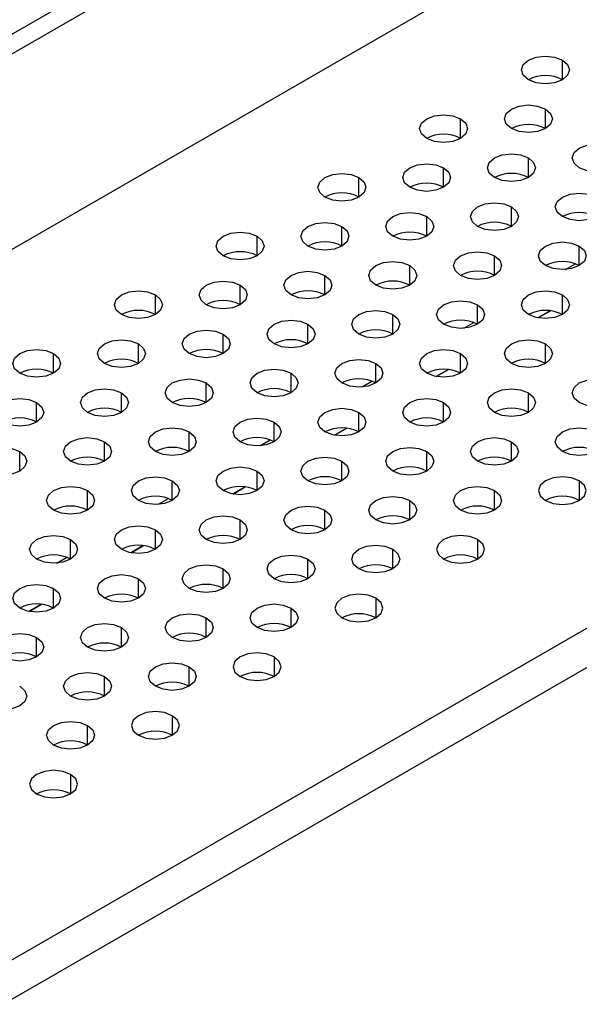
# Model space of a CAD drawing. Header units: millimetres. Extents: x 0 to 1118, y 0 to 864.
# Tile 257 of 304: x 977.4 to 981.29, y 690.26 to 697.1. Entities that reach past the tile are written whole.
import ezdxf

# ---------------------------------------------------------------- set-up
doc = ezdxf.new("R2010")
doc.units = ezdxf.units.MM

msp = doc.modelspace()

# ---------------------------------------------------------------- linework, layer by layer
at = {"color": 7, "linetype": 'Continuous', "lineweight": 25}
for p, q in [((922.087, 665.1001), (995.1075, 707.2539)), ((922.2048, 665.032), (995.2254, 707.1859)), ((995.5789, 706.0291), (921.8513, 663.467)), ((926.1057, 660.9838), (999.8805, 703.5731)), ((926.2471, 660.7933), (999.9748, 703.3554)), ((981.088, 695.0779), (981.0022, 695.0284)), ((980.3809, 694.6697), (980.2951, 694.6202)), ((979.6738, 694.2615), (979.588, 694.212)), ((978.9667, 693.8533), (978.8809, 693.8038)), ((978.2596, 693.4451), (978.1738, 693.3956)), ((977.5525, 693.0369), (977.4666, 692.9873))]:
    msp.add_line(p, q, dxfattribs=at)
at = {"color": 8, "linetype": 'Continuous', "lineweight": 25}
for p, q in [((981.1716, 696.6846), (981.1716, 696.8207)), ((981.0538, 696.3445), (981.0538, 696.4805)), ((980.4645, 696.2764), (980.4645, 696.4125)), ((980.9359, 696.0043), (980.9359, 696.1404)), ((980.3467, 695.9363), (980.3467, 696.0723)), ((979.7574, 695.8682), (979.7574, 696.0043)), ((980.8181, 695.6641), (980.8181, 695.8002)), ((980.2288, 695.5961), (980.2288, 695.7322)), ((979.6396, 695.5281), (979.6396, 695.6641)), ((979.0503, 695.46), (979.0503, 695.5961)), ((981.2895, 695.392), (981.2895, 695.5281)), ((980.7002, 695.324), (980.7002, 695.46)), ((980.111, 695.2559), (980.111, 695.392)), ((981.1941, 695.3647), (981.263, 695.4044)), ((979.5217, 695.1879), (979.5217, 695.324)), ((978.9325, 695.1199), (978.9325, 695.2559)), ((978.3432, 695.0518), (978.3432, 695.1879)), ((981.1716, 695.0518), (981.1716, 695.1879)), ((980.5824, 694.9838), (980.5824, 695.1199)), ((979.9931, 694.9158), (979.9931, 695.0518)), ((981.0024, 695.0283), (981.0882, 695.0779)), ((979.4039, 694.8477), (979.4039, 694.9838)), ((980.487, 694.9565), (980.5559, 694.9962)), ((978.8146, 694.7797), (978.8146, 694.9158)), ((978.2254, 694.7117), (978.2254, 694.8477)), ((981.0538, 694.7117), (981.0538, 694.8477)), ((977.6361, 694.6436), (977.6361, 694.7797)), ((980.4645, 694.6436), (980.4645, 694.7797)), ((979.8753, 694.5756), (979.8753, 694.7117)), ((979.286, 694.5076), (979.286, 694.6436)), ((980.2952, 694.6201), (980.3811, 694.6697)), ((978.6968, 694.4395), (978.6968, 694.5756)), ((979.7799, 694.5483), (979.8487, 694.588)), ((978.1075, 694.3715), (978.1075, 694.5076)), ((980.9359, 694.3715), (980.9359, 694.5076)), ((977.5182, 694.3034), (977.5182, 694.4395)), ((980.3467, 694.3034), (980.3467, 694.4395)), ((979.7574, 694.2354), (979.7574, 694.3715)), ((979.1682, 694.1674), (979.1682, 694.3034)), ((978.5789, 694.0993), (978.5789, 694.2354)), ((979.5881, 694.2119), (979.674, 694.2615)), ((977.9897, 694.0313), (977.9897, 694.1674)), ((979.0728, 694.1401), (979.1416, 694.1798)), ((980.8181, 694.0313), (980.8181, 694.1674)), ((977.4004, 693.9633), (977.4004, 694.0993)), ((980.2288, 693.9633), (980.2288, 694.0993)), ((979.6396, 693.8952), (979.6396, 694.0313)), ((979.0503, 693.8272), (979.0503, 693.9633)), ((978.4611, 693.7592), (978.4611, 693.8952)), ((981.2895, 693.8952), (981.2895, 693.7592)), ((977.8718, 693.6911), (977.8718, 693.8272)), ((978.881, 693.8037), (978.9669, 693.8533)), ((980.7002, 693.6911), (980.7002, 693.8272)), ((978.3657, 693.7319), (978.4345, 693.7716)), ((980.111, 693.6231), (980.111, 693.7592)), ((979.5217, 693.5551), (979.5217, 693.6911)), ((978.9325, 693.487), (978.9325, 693.6231)), ((978.3432, 693.419), (978.3432, 693.5551)), ((977.7539, 693.351), (977.7539, 693.487)), ((980.5824, 693.487), (980.5824, 693.351)), ((978.1739, 693.3955), (978.2598, 693.4451)), ((979.9931, 693.2829), (979.9931, 693.419)), ((977.6586, 693.3237), (977.7274, 693.3634)), ((979.4039, 693.2149), (979.4039, 693.351)), ((978.8146, 693.1469), (978.8146, 693.2829)), ((978.2254, 693.0788), (978.2254, 693.2149)), ((977.6361, 693.0108), (977.6361, 693.1469)), ((979.8753, 693.0788), (979.8753, 692.9428)), ((977.4668, 692.9873), (977.5527, 693.0369)), ((979.286, 692.8747), (979.286, 693.0108)), ((978.6968, 692.8067), (978.6968, 692.9428)), ((978.1075, 692.7387), (978.1075, 692.8747)), ((977.5182, 692.6706), (977.5182, 692.8067)), ((979.1682, 692.6706), (979.1682, 692.5346)), ((978.5789, 692.4665), (978.5789, 692.6026)), ((977.9897, 692.3985), (977.9897, 692.5346)), ((978.4611, 692.2624), (978.4611, 692.1264)), ((977.8718, 692.0583), (977.8718, 692.1944)), ((977.7539, 691.8542), (977.7539, 691.7182))]:
    msp.add_line(p, q, dxfattribs=at)
at = {"color": 7, "linetype": 'Continuous', "lineweight": 25, "flags": 128}
for points in [[(980.9359, 696.6846), (980.8998, 696.7159), (980.8871, 696.7527), (980.8998, 696.7895), (980.9359, 696.8207), (980.99, 696.8416), (981.0538, 696.8489), (981.1176, 696.8416), (981.1716, 696.8207)], [(981.1716, 696.8207), (981.2078, 696.7895), (981.2204, 696.7527), (981.2078, 696.7159), (981.1716, 696.6846), (981.1176, 696.6638), (981.0538, 696.6565), (980.99, 696.6638), (980.9359, 696.6846)], [(980.8181, 696.3445), (980.782, 696.3757), (980.7693, 696.4125), (980.782, 696.4493), (980.8181, 696.4805), (980.8721, 696.5014), (980.9359, 696.5087), (980.9997, 696.5014), (981.0538, 696.4805)], [(981.0538, 696.4805), (981.0899, 696.4493), (981.1026, 696.4125), (981.0899, 696.3757), (981.0538, 696.3445), (980.9997, 696.3236), (980.9359, 696.3163), (980.8721, 696.3236), (980.8181, 696.3445)], [(980.2288, 696.2764), (980.1927, 696.3076), (980.18, 696.3445), (980.1927, 696.3813), (980.2288, 696.4125), (980.2829, 696.4334), (980.3467, 696.4407), (980.4105, 696.4334), (980.4645, 696.4125)], [(980.4645, 696.4125), (980.5007, 696.3813), (980.5133, 696.3445), (980.5007, 696.3076), (980.4645, 696.2764), (980.4105, 696.2556), (980.3467, 696.2483), (980.2829, 696.2556), (980.2288, 696.2764)], [(981.2895, 696.0723), (981.2534, 696.1035), (981.2407, 696.1404), (981.2534, 696.1772), (981.2895, 696.2084), (981.3436, 696.2293), (981.4073, 696.2366), (981.4711, 696.2293), (981.5252, 696.2084)], [(981.5252, 696.2084), (981.5613, 696.1772), (981.574, 696.1404), (981.5613, 696.1035), (981.5252, 696.0723), (981.4711, 696.0515), (981.4073, 696.0442), (981.3436, 696.0515), (981.2895, 696.0723)], [(980.7002, 696.0043), (980.6641, 696.0355), (980.6514, 696.0723), (980.6641, 696.1092), (980.7002, 696.1404), (980.7543, 696.1612), (980.8181, 696.1685), (980.8819, 696.1612), (980.9359, 696.1404)], [(980.9359, 696.1404), (980.9721, 696.1092), (980.9847, 696.0723), (980.9721, 696.0355), (980.9359, 696.0043), (980.8819, 695.9834), (980.8181, 695.9761), (980.7543, 695.9834), (980.7002, 696.0043)], [(980.111, 695.9363), (980.0748, 695.9675), (980.0622, 696.0043), (980.0748, 696.0411), (980.111, 696.0723), (980.165, 696.0932), (980.2288, 696.1005), (980.2926, 696.0932), (980.3467, 696.0723)], [(980.3467, 696.0723), (980.3828, 696.0411), (980.3955, 696.0043), (980.3828, 695.9675), (980.3467, 695.9363), (980.2926, 695.9154), (980.2288, 695.9081), (980.165, 695.9154), (980.111, 695.9363)], [(979.5217, 695.8682), (979.4856, 695.8994), (979.4729, 695.9363), (979.4856, 695.9731), (979.5217, 696.0043), (979.5758, 696.0252), (979.6396, 696.0325), (979.7033, 696.0252), (979.7574, 696.0043)], [(979.7574, 696.0043), (979.7935, 695.9731), (979.8062, 695.9363), (979.7935, 695.8994), (979.7574, 695.8682), (979.7033, 695.8474), (979.6396, 695.8401), (979.5758, 695.8474), (979.5217, 695.8682)], [(981.1716, 695.7322), (981.1355, 695.7634), (981.1228, 695.8002), (981.1355, 695.837), (981.1716, 695.8682), (981.2257, 695.8891), (981.2895, 695.8964), (981.3533, 695.8891), (981.4073, 695.8682)], [(981.4073, 695.8682), (981.4435, 695.837), (981.4562, 695.8002), (981.4435, 695.7634), (981.4073, 695.7322), (981.3533, 695.7113), (981.2895, 695.704), (981.2257, 695.7113), (981.1716, 695.7322)], [(980.5824, 695.6641), (980.5462, 695.6953), (980.5336, 695.7322), (980.5462, 695.769), (980.5824, 695.8002), (980.6364, 695.8211), (980.7002, 695.8284), (980.764, 695.8211), (980.8181, 695.8002)], [(980.8181, 695.8002), (980.8542, 695.769), (980.8669, 695.7322), (980.8542, 695.6953), (980.8181, 695.6641), (980.764, 695.6433), (980.7002, 695.6359), (980.6364, 695.6433), (980.5824, 695.6641)], [(979.9931, 695.5961), (979.957, 695.6273), (979.9443, 695.6641), (979.957, 695.7009), (979.9931, 695.7322), (980.0472, 695.753), (980.111, 695.7603), (980.1748, 695.753), (980.2288, 695.7322)], [(980.2288, 695.7322), (980.265, 695.7009), (980.2776, 695.6641), (980.265, 695.6273), (980.2288, 695.5961), (980.1748, 695.5752), (980.111, 695.5679), (980.0472, 695.5752), (979.9931, 695.5961)], [(979.4039, 695.5281), (979.3677, 695.5593), (979.3551, 695.5961), (979.3677, 695.6329), (979.4039, 695.6641), (979.4579, 695.685), (979.5217, 695.6923), (979.5855, 695.685), (979.6396, 695.6641)], [(979.6396, 695.6641), (979.6757, 695.6329), (979.6884, 695.5961), (979.6757, 695.5593), (979.6396, 695.5281), (979.5855, 695.5072), (979.5217, 695.4999), (979.4579, 695.5072), (979.4039, 695.5281)], [(978.8146, 695.46), (978.7785, 695.4912), (978.7658, 695.5281), (978.7785, 695.5649), (978.8146, 695.5961), (978.8687, 695.617), (978.9325, 695.6243), (978.9962, 695.617), (979.0503, 695.5961)], [(979.0503, 695.5961), (979.0864, 695.5649), (979.0991, 695.5281), (979.0864, 695.4912), (979.0503, 695.46), (978.9962, 695.4392), (978.9325, 695.4318), (978.8687, 695.4392), (978.8146, 695.46)], [(981.0538, 695.392), (981.0177, 695.4232), (981.005, 695.46), (981.0177, 695.4968), (981.0538, 695.5281), (981.1079, 695.5489), (981.1716, 695.5562), (981.2354, 695.5489), (981.2895, 695.5281)], [(981.2895, 695.5281), (981.3256, 695.4968), (981.3383, 695.46), (981.3256, 695.4232), (981.2895, 695.392), (981.2354, 695.3711), (981.1716, 695.3638), (981.1079, 695.3711), (981.0538, 695.392)], [(980.4645, 695.324), (980.4284, 695.3552), (980.4157, 695.392), (980.4284, 695.4288), (980.4645, 695.46), (980.5186, 695.4809), (980.5824, 695.4882), (980.6462, 695.4809), (980.7002, 695.46)], [(980.7002, 695.46), (980.7364, 695.4288), (980.749, 695.392), (980.7364, 695.3552), (980.7002, 695.324), (980.6462, 695.3031), (980.5824, 695.2958), (980.5186, 695.3031), (980.4645, 695.324)], [(979.8753, 695.2559), (979.8391, 695.2871), (979.8265, 695.324), (979.8391, 695.3608), (979.8753, 695.392), (979.9293, 695.4128), (979.9931, 695.4202), (980.0569, 695.4128), (980.111, 695.392)], [(980.111, 695.392), (980.1471, 695.3608), (980.1598, 695.324), (980.1471, 695.2871), (980.111, 695.2559), (980.0569, 695.2351), (979.9931, 695.2277), (979.9293, 695.2351), (979.8753, 695.2559)], [(979.286, 695.1879), (979.2499, 695.2191), (979.2372, 695.2559), (979.2499, 695.2927), (979.286, 695.324), (979.3401, 695.3448), (979.4039, 695.3521), (979.4676, 695.3448), (979.5217, 695.324)], [(979.5217, 695.324), (979.5578, 695.2927), (979.5705, 695.2559), (979.5578, 695.2191), (979.5217, 695.1879), (979.4676, 695.167), (979.4039, 695.1597), (979.3401, 695.167), (979.286, 695.1879)], [(978.6968, 695.1199), (978.6606, 695.1511), (978.6479, 695.1879), (978.6606, 695.2247), (978.6968, 695.2559), (978.7508, 695.2768), (978.8146, 695.2841), (978.8784, 695.2768), (978.9325, 695.2559)], [(978.9325, 695.2559), (978.9686, 695.2247), (978.9813, 695.1879), (978.9686, 695.1511), (978.9325, 695.1199), (978.8784, 695.099), (978.8146, 695.0917), (978.7508, 695.099), (978.6968, 695.1199)], [(978.1075, 695.0518), (978.0714, 695.083), (978.0587, 695.1199), (978.0714, 695.1567), (978.1075, 695.1879), (978.1616, 695.2087), (978.2254, 695.2161), (978.2891, 695.2087), (978.3432, 695.1879)], [(978.3432, 695.1879), (978.3793, 695.1567), (978.392, 695.1199), (978.3793, 695.083), (978.3432, 695.0518), (978.2891, 695.031), (978.2254, 695.0236), (978.1616, 695.031), (978.1075, 695.0518)], [(980.9359, 695.0518), (980.8998, 695.083), (980.8871, 695.1199), (980.8998, 695.1567), (980.9359, 695.1879), (980.99, 695.2087), (981.0538, 695.2161), (981.1176, 695.2087), (981.1716, 695.1879)], [(981.1716, 695.1879), (981.2078, 695.1567), (981.2204, 695.1199), (981.2078, 695.083), (981.1716, 695.0518), (981.1176, 695.031), (981.0538, 695.0236), (980.99, 695.031), (980.9359, 695.0518)], [(980.3467, 694.9838), (980.3105, 695.015), (980.2979, 695.0518), (980.3105, 695.0886), (980.3467, 695.1199), (980.4007, 695.1407), (980.4645, 695.148), (980.5283, 695.1407), (980.5824, 695.1199)], [(980.5824, 695.1199), (980.6185, 695.0886), (980.6312, 695.0518), (980.6185, 695.015), (980.5824, 694.9838), (980.5283, 694.9629), (980.4645, 694.9556), (980.4007, 694.9629), (980.3467, 694.9838)], [(979.7574, 694.9158), (979.7213, 694.947), (979.7086, 694.9838), (979.7213, 695.0206), (979.7574, 695.0518), (979.8115, 695.0727), (979.8753, 695.08), (979.9391, 695.0727), (979.9931, 695.0518)], [(979.9931, 695.0518), (980.0293, 695.0206), (980.0419, 694.9838), (980.0293, 694.947), (979.9931, 694.9158), (979.9391, 694.8949), (979.8753, 694.8876), (979.8115, 694.8949), (979.7574, 694.9158)], [(979.1682, 694.8477), (979.132, 694.8789), (979.1193, 694.9158), (979.132, 694.9526), (979.1682, 694.9838), (979.2222, 695.0046), (979.286, 695.012), (979.3498, 695.0046), (979.4039, 694.9838)], [(979.4039, 694.9838), (979.44, 694.9526), (979.4527, 694.9158), (979.44, 694.8789), (979.4039, 694.8477), (979.3498, 694.8269), (979.286, 694.8195), (979.2222, 694.8269), (979.1682, 694.8477)], [(978.5789, 694.7797), (978.5428, 694.8109), (978.5301, 694.8477), (978.5428, 694.8845), (978.5789, 694.9158), (978.633, 694.9366), (978.6968, 694.9439), (978.7605, 694.9366), (978.8146, 694.9158)], [(978.8146, 694.9158), (978.8507, 694.8845), (978.8634, 694.8477), (978.8507, 694.8109), (978.8146, 694.7797), (978.7605, 694.7588), (978.6968, 694.7515), (978.633, 694.7588), (978.5789, 694.7797)], [(977.9897, 694.7117), (977.9535, 694.7429), (977.9408, 694.7797), (977.9535, 694.8165), (977.9897, 694.8477), (978.0437, 694.8686), (978.1075, 694.8759), (978.1713, 694.8686), (978.2254, 694.8477)], [(978.2254, 694.8477), (978.2615, 694.8165), (978.2742, 694.7797), (978.2615, 694.7429), (978.2254, 694.7117), (978.1713, 694.6908), (978.1075, 694.6835), (978.0437, 694.6908), (977.9897, 694.7117)], [(980.8181, 694.7117), (980.782, 694.7429), (980.7693, 694.7797), (980.782, 694.8165), (980.8181, 694.8477), (980.8721, 694.8686), (980.9359, 694.8759), (980.9997, 694.8686), (981.0538, 694.8477)], [(981.0538, 694.8477), (981.0899, 694.8165), (981.1026, 694.7797), (981.0899, 694.7429), (981.0538, 694.7117), (980.9997, 694.6908), (980.9359, 694.6835), (980.8721, 694.6908), (980.8181, 694.7117)], [(977.4004, 694.6436), (977.3643, 694.6748), (977.3516, 694.7117), (977.3643, 694.7485), (977.4004, 694.7797), (977.4545, 694.8005), (977.5182, 694.8079), (977.582, 694.8005), (977.6361, 694.7797)], [(977.6361, 694.7797), (977.6722, 694.7485), (977.6849, 694.7117), (977.6722, 694.6748), (977.6361, 694.6436), (977.582, 694.6228), (977.5182, 694.6154), (977.4545, 694.6228), (977.4004, 694.6436)], [(980.2288, 694.6436), (980.1927, 694.6748), (980.18, 694.7117), (980.1927, 694.7485), (980.2288, 694.7797), (980.2829, 694.8005), (980.3467, 694.8079), (980.4105, 694.8005), (980.4645, 694.7797)], [(980.4645, 694.7797), (980.5007, 694.7485), (980.5133, 694.7117), (980.5007, 694.6748), (980.4645, 694.6436), (980.4105, 694.6228), (980.3467, 694.6154), (980.2829, 694.6228), (980.2288, 694.6436)], [(979.6396, 694.5756), (979.6034, 694.6068), (979.5908, 694.6436), (979.6034, 694.6804), (979.6396, 694.7117), (979.6936, 694.7325), (979.7574, 694.7398), (979.8212, 694.7325), (979.8753, 694.7117)], [(979.8753, 694.7117), (979.9114, 694.6804), (979.9241, 694.6436), (979.9114, 694.6068), (979.8753, 694.5756), (979.8212, 694.5547), (979.7574, 694.5474), (979.6936, 694.5547), (979.6396, 694.5756)], [(979.0503, 694.5076), (979.0142, 694.5388), (979.0015, 694.5756), (979.0142, 694.6124), (979.0503, 694.6436), (979.1044, 694.6645), (979.1682, 694.6718), (979.2319, 694.6645), (979.286, 694.6436)], [(979.286, 694.6436), (979.3221, 694.6124), (979.3348, 694.5756), (979.3221, 694.5388), (979.286, 694.5076), (979.2319, 694.4867), (979.1682, 694.4794), (979.1044, 694.4867), (979.0503, 694.5076)], [(978.4611, 694.4395), (978.4249, 694.4707), (978.4122, 694.5076), (978.4249, 694.5444), (978.4611, 694.5756), (978.5151, 694.5964), (978.5789, 694.6038), (978.6427, 694.5964), (978.6968, 694.5756)], [(978.6968, 694.5756), (978.7329, 694.5444), (978.7456, 694.5076), (978.7329, 694.4707), (978.6968, 694.4395), (978.6427, 694.4187), (978.5789, 694.4113), (978.5151, 694.4187), (978.4611, 694.4395)], [(981.2895, 694.4395), (981.2534, 694.4707), (981.2407, 694.5076), (981.2534, 694.5444), (981.2895, 694.5756), (981.3436, 694.5964), (981.4073, 694.6038), (981.4711, 694.5964), (981.5252, 694.5756)], [(981.5252, 694.5756), (981.5613, 694.5444), (981.574, 694.5076), (981.5613, 694.4707), (981.5252, 694.4395), (981.4711, 694.4187), (981.4073, 694.4113), (981.3436, 694.4187), (981.2895, 694.4395)], [(977.8718, 694.3715), (977.8357, 694.4027), (977.823, 694.4395), (977.8357, 694.4763), (977.8718, 694.5076), (977.9259, 694.5284), (977.9897, 694.5357), (978.0534, 694.5284), (978.1075, 694.5076)], [(978.1075, 694.5076), (978.1436, 694.4763), (978.1563, 694.4395), (978.1436, 694.4027), (978.1075, 694.3715), (978.0534, 694.3506), (977.9897, 694.3433), (977.9259, 694.3506), (977.8718, 694.3715)], [(980.7002, 694.3715), (980.6641, 694.4027), (980.6514, 694.4395), (980.6641, 694.4763), (980.7002, 694.5076), (980.7543, 694.5284), (980.8181, 694.5357), (980.8819, 694.5284), (980.9359, 694.5076)], [(980.9359, 694.5076), (980.9721, 694.4763), (980.9847, 694.4395), (980.9721, 694.4027), (980.9359, 694.3715), (980.8819, 694.3506), (980.8181, 694.3433), (980.7543, 694.3506), (980.7002, 694.3715)], [(977.2825, 694.3034), (977.2464, 694.3347), (977.2337, 694.3715), (977.2464, 694.4083), (977.2825, 694.4395), (977.3366, 694.4604), (977.4004, 694.4677), (977.4642, 694.4604), (977.5182, 694.4395)], [(977.5182, 694.4395), (977.5544, 694.4083), (977.5671, 694.3715), (977.5544, 694.3347), (977.5182, 694.3034), (977.4642, 694.2826), (977.4004, 694.2753), (977.3366, 694.2826), (977.2825, 694.3034)], [(980.111, 694.3034), (980.0748, 694.3347), (980.0622, 694.3715), (980.0748, 694.4083), (980.111, 694.4395), (980.165, 694.4604), (980.2288, 694.4677), (980.2926, 694.4604), (980.3467, 694.4395)], [(980.3467, 694.4395), (980.3828, 694.4083), (980.3955, 694.3715), (980.3828, 694.3347), (980.3467, 694.3034), (980.2926, 694.2826), (980.2288, 694.2753), (980.165, 694.2826), (980.111, 694.3034)], [(979.5217, 694.2354), (979.4856, 694.2666), (979.4729, 694.3034), (979.4856, 694.3403), (979.5217, 694.3715), (979.5758, 694.3923), (979.6396, 694.3997), (979.7033, 694.3923), (979.7574, 694.3715)], [(979.7574, 694.3715), (979.7935, 694.3403), (979.8062, 694.3034), (979.7935, 694.2666), (979.7574, 694.2354), (979.7033, 694.2146), (979.6396, 694.2072), (979.5758, 694.2146), (979.5217, 694.2354)], [(978.9325, 694.1674), (978.8963, 694.1986), (978.8836, 694.2354), (978.8963, 694.2722), (978.9325, 694.3034), (978.9865, 694.3243), (979.0503, 694.3316), (979.1141, 694.3243), (979.1682, 694.3034)], [(979.1682, 694.3034), (979.2043, 694.2722), (979.217, 694.2354), (979.2043, 694.1986), (979.1682, 694.1674), (979.1141, 694.1465), (979.0503, 694.1392), (978.9865, 694.1465), (978.9325, 694.1674)], [(978.3432, 694.0993), (978.3071, 694.1306), (978.2944, 694.1674), (978.3071, 694.2042), (978.3432, 694.2354), (978.3973, 694.2563), (978.4611, 694.2636), (978.5248, 694.2563), (978.5789, 694.2354)], [(978.5789, 694.2354), (978.615, 694.2042), (978.6277, 694.1674), (978.615, 694.1306), (978.5789, 694.0993), (978.5248, 694.0785), (978.4611, 694.0712), (978.3973, 694.0785), (978.3432, 694.0993)], [(981.1716, 694.0993), (981.1355, 694.1306), (981.1228, 694.1674), (981.1355, 694.2042), (981.1716, 694.2354), (981.2257, 694.2563), (981.2895, 694.2636), (981.3533, 694.2563), (981.4073, 694.2354)], [(981.4073, 694.2354), (981.4435, 694.2042), (981.4562, 694.1674), (981.4435, 694.1306), (981.4073, 694.0993), (981.3533, 694.0785), (981.2895, 694.0712), (981.2257, 694.0785), (981.1716, 694.0993)], [(977.7539, 694.0313), (977.7178, 694.0625), (977.7051, 694.0993), (977.7178, 694.1362), (977.7539, 694.1674), (977.808, 694.1882), (977.8718, 694.1956), (977.9356, 694.1882), (977.9897, 694.1674)], [(977.9897, 694.1674), (978.0258, 694.1362), (978.0385, 694.0993), (978.0258, 694.0625), (977.9897, 694.0313), (977.9356, 694.0105), (977.8718, 694.0031), (977.808, 694.0105), (977.7539, 694.0313)], [(980.5824, 694.0313), (980.5462, 694.0625), (980.5336, 694.0993), (980.5462, 694.1362), (980.5824, 694.1674), (980.6364, 694.1882), (980.7002, 694.1956), (980.764, 694.1882), (980.8181, 694.1674)], [(980.8181, 694.1674), (980.8542, 694.1362), (980.8669, 694.0993), (980.8542, 694.0625), (980.8181, 694.0313), (980.764, 694.0105), (980.7002, 694.0031), (980.6364, 694.0105), (980.5824, 694.0313)], [(977.1647, 693.9633), (977.1286, 693.9945), (977.1159, 694.0313), (977.1286, 694.0681), (977.1647, 694.0993), (977.2188, 694.1202), (977.2825, 694.1275), (977.3463, 694.1202), (977.4004, 694.0993)], [(977.4004, 694.0993), (977.4365, 694.0681), (977.4492, 694.0313), (977.4365, 693.9945), (977.4004, 693.9633), (977.3463, 693.9424), (977.2825, 693.9351), (977.2188, 693.9424), (977.1647, 693.9633)], [(979.9931, 693.9633), (979.957, 693.9945), (979.9443, 694.0313), (979.957, 694.0681), (979.9931, 694.0993), (980.0472, 694.1202), (980.111, 694.1275), (980.1748, 694.1202), (980.2288, 694.0993)], [(980.2288, 694.0993), (980.265, 694.0681), (980.2776, 694.0313), (980.265, 693.9945), (980.2288, 693.9633), (980.1748, 693.9424), (980.111, 693.9351), (980.0472, 693.9424), (979.9931, 693.9633)], [(979.4039, 693.8952), (979.3677, 693.9265), (979.3551, 693.9633), (979.3677, 694.0001), (979.4039, 694.0313), (979.4579, 694.0522), (979.5217, 694.0595), (979.5855, 694.0522), (979.6396, 694.0313)], [(979.6396, 694.0313), (979.6757, 694.0001), (979.6884, 693.9633), (979.6757, 693.9265), (979.6396, 693.8952), (979.5855, 693.8744), (979.5217, 693.8671), (979.4579, 693.8744), (979.4039, 693.8952)], [(978.8146, 693.8272), (978.7785, 693.8584), (978.7658, 693.8952), (978.7785, 693.9321), (978.8146, 693.9633), (978.8687, 693.9841), (978.9325, 693.9915), (978.9962, 693.9841), (979.0503, 693.9633)], [(979.0503, 693.9633), (979.0864, 693.9321), (979.0991, 693.8952), (979.0864, 693.8584), (979.0503, 693.8272), (978.9962, 693.8064), (978.9325, 693.799), (978.8687, 693.8064), (978.8146, 693.8272)], [(978.2254, 693.7592), (978.1892, 693.7904), (978.1765, 693.8272), (978.1892, 693.864), (978.2254, 693.8952), (978.2794, 693.9161), (978.3432, 693.9234), (978.407, 693.9161), (978.4611, 693.8952)], [(978.4611, 693.8952), (978.4972, 693.864), (978.5099, 693.8272), (978.4972, 693.7904), (978.4611, 693.7592), (978.407, 693.7383), (978.3432, 693.731), (978.2794, 693.7383), (978.2254, 693.7592)], [(981.2895, 693.8952), (981.2354, 693.9161), (981.1716, 693.9234), (981.1079, 693.9161), (981.0538, 693.8952), (981.0177, 693.864), (981.005, 693.8272), (981.0177, 693.7904), (981.0538, 693.7592)], [(981.0538, 693.7592), (981.1079, 693.7383), (981.1716, 693.731), (981.2354, 693.7383), (981.2895, 693.7592), (981.3256, 693.7904), (981.3383, 693.8272), (981.3256, 693.864), (981.2895, 693.8952)], [(977.6361, 693.6911), (977.6, 693.7224), (977.5873, 693.7592), (977.6, 693.796), (977.6361, 693.8272), (977.6902, 693.8481), (977.7539, 693.8554), (977.8177, 693.8481), (977.8718, 693.8272)], [(977.8718, 693.8272), (977.9079, 693.796), (977.9206, 693.7592), (977.9079, 693.7224), (977.8718, 693.6911), (977.8177, 693.6703), (977.7539, 693.663), (977.6902, 693.6703), (977.6361, 693.6911)], [(980.4645, 693.6911), (980.4284, 693.7224), (980.4157, 693.7592), (980.4284, 693.796), (980.4645, 693.8272), (980.5186, 693.8481), (980.5824, 693.8554), (980.6462, 693.8481), (980.7002, 693.8272)], [(980.7002, 693.8272), (980.7364, 693.796), (980.749, 693.7592), (980.7364, 693.7224), (980.7002, 693.6911), (980.6462, 693.6703), (980.5824, 693.663), (980.5186, 693.6703), (980.4645, 693.6911)], [(979.8753, 693.6231), (979.8391, 693.6543), (979.8265, 693.6911), (979.8391, 693.728), (979.8753, 693.7592), (979.9293, 693.78), (979.9931, 693.7874), (980.0569, 693.78), (980.111, 693.7592)], [(980.111, 693.7592), (980.1471, 693.728), (980.1598, 693.6911), (980.1471, 693.6543), (980.111, 693.6231), (980.0569, 693.6023), (979.9931, 693.5949), (979.9293, 693.6023), (979.8753, 693.6231)], [(979.286, 693.5551), (979.2499, 693.5863), (979.2372, 693.6231), (979.2499, 693.6599), (979.286, 693.6911), (979.3401, 693.712), (979.4039, 693.7193), (979.4676, 693.712), (979.5217, 693.6911)], [(979.5217, 693.6911), (979.5578, 693.6599), (979.5705, 693.6231), (979.5578, 693.5863), (979.5217, 693.5551), (979.4676, 693.5342), (979.4039, 693.5269), (979.3401, 693.5342), (979.286, 693.5551)], [(978.6968, 693.487), (978.6606, 693.5183), (978.6479, 693.5551), (978.6606, 693.5919), (978.6968, 693.6231), (978.7508, 693.644), (978.8146, 693.6513), (978.8784, 693.644), (978.9325, 693.6231)], [(978.9325, 693.6231), (978.9686, 693.5919), (978.9813, 693.5551), (978.9686, 693.5183), (978.9325, 693.487), (978.8784, 693.4662), (978.8146, 693.4589), (978.7508, 693.4662), (978.6968, 693.487)], [(978.1075, 693.419), (978.0714, 693.4502), (978.0587, 693.487), (978.0714, 693.5239), (978.1075, 693.5551), (978.1616, 693.5759), (978.2254, 693.5833), (978.2891, 693.5759), (978.3432, 693.5551)], [(978.3432, 693.5551), (978.3793, 693.5239), (978.392, 693.487), (978.3793, 693.4502), (978.3432, 693.419), (978.2891, 693.3981), (978.2254, 693.3908), (978.1616, 693.3981), (978.1075, 693.419)], [(977.5182, 693.351), (977.4821, 693.3822), (977.4694, 693.419), (977.4821, 693.4558), (977.5182, 693.487), (977.5723, 693.5079), (977.6361, 693.5152), (977.6999, 693.5079), (977.7539, 693.487)], [(977.7539, 693.487), (977.7901, 693.4558), (977.8028, 693.419), (977.7901, 693.3822), (977.7539, 693.351), (977.6999, 693.3301), (977.6361, 693.3228), (977.5723, 693.3301), (977.5182, 693.351)], [(980.5824, 693.487), (980.5283, 693.5079), (980.4645, 693.5152), (980.4007, 693.5079), (980.3467, 693.487), (980.3105, 693.4558), (980.2979, 693.419), (980.3105, 693.3822), (980.3467, 693.351)], [(980.3467, 693.351), (980.4007, 693.3301), (980.4645, 693.3228), (980.5283, 693.3301), (980.5824, 693.351), (980.6185, 693.3822), (980.6312, 693.419), (980.6185, 693.4558), (980.5824, 693.487)], [(979.7574, 693.2829), (979.7213, 693.3142), (979.7086, 693.351), (979.7213, 693.3878), (979.7574, 693.419), (979.8115, 693.4399), (979.8753, 693.4472), (979.9391, 693.4399), (979.9931, 693.419)], [(979.9931, 693.419), (980.0293, 693.3878), (980.0419, 693.351), (980.0293, 693.3142), (979.9931, 693.2829), (979.9391, 693.2621), (979.8753, 693.2548), (979.8115, 693.2621), (979.7574, 693.2829)], [(979.1682, 693.2149), (979.132, 693.2461), (979.1193, 693.2829), (979.132, 693.3198), (979.1682, 693.351), (979.2222, 693.3718), (979.286, 693.3792), (979.3498, 693.3718), (979.4039, 693.351)], [(979.4039, 693.351), (979.44, 693.3198), (979.4527, 693.2829), (979.44, 693.2461), (979.4039, 693.2149), (979.3498, 693.194), (979.286, 693.1867), (979.2222, 693.194), (979.1682, 693.2149)], [(978.5789, 693.1469), (978.5428, 693.1781), (978.5301, 693.2149), (978.5428, 693.2517), (978.5789, 693.2829), (978.633, 693.3038), (978.6968, 693.3111), (978.7605, 693.3038), (978.8146, 693.2829)], [(978.8146, 693.2829), (978.8507, 693.2517), (978.8634, 693.2149), (978.8507, 693.1781), (978.8146, 693.1469), (978.7605, 693.126), (978.6968, 693.1187), (978.633, 693.126), (978.5789, 693.1469)], [(977.9897, 693.0788), (977.9535, 693.1101), (977.9408, 693.1469), (977.9535, 693.1837), (977.9897, 693.2149), (978.0437, 693.2358), (978.1075, 693.2431), (978.1713, 693.2358), (978.2254, 693.2149)], [(978.2254, 693.2149), (978.2615, 693.1837), (978.2742, 693.1469), (978.2615, 693.1101), (978.2254, 693.0788), (978.1713, 693.058), (978.1075, 693.0507), (978.0437, 693.058), (977.9897, 693.0788)], [(977.4004, 693.0108), (977.3643, 693.042), (977.3516, 693.0788), (977.3643, 693.1157), (977.4004, 693.1469), (977.4545, 693.1677), (977.5182, 693.1751), (977.582, 693.1677), (977.6361, 693.1469)], [(977.6361, 693.1469), (977.6722, 693.1157), (977.6849, 693.0788), (977.6722, 693.042), (977.6361, 693.0108), (977.582, 692.9899), (977.5182, 692.9826), (977.4545, 692.9899), (977.4004, 693.0108)], [(979.8753, 693.0788), (979.8212, 693.0997), (979.7574, 693.107), (979.6936, 693.0997), (979.6396, 693.0788), (979.6034, 693.0476), (979.5908, 693.0108), (979.6034, 692.974), (979.6396, 692.9428)], [(979.6396, 692.9428), (979.6936, 692.9219), (979.7574, 692.9146), (979.8212, 692.9219), (979.8753, 692.9428), (979.9114, 692.974), (979.9241, 693.0108), (979.9114, 693.0476), (979.8753, 693.0788)], [(979.0503, 692.8747), (979.0142, 692.9059), (979.0015, 692.9428), (979.0142, 692.9796), (979.0503, 693.0108), (979.1044, 693.0317), (979.1682, 693.039), (979.2319, 693.0317), (979.286, 693.0108)], [(979.286, 693.0108), (979.3221, 692.9796), (979.3348, 692.9428), (979.3221, 692.9059), (979.286, 692.8747), (979.2319, 692.8539), (979.1682, 692.8466), (979.1044, 692.8539), (979.0503, 692.8747)], [(978.4611, 692.8067), (978.4249, 692.8379), (978.4122, 692.8747), (978.4249, 692.9116), (978.4611, 692.9428), (978.5151, 692.9636), (978.5789, 692.9709), (978.6427, 692.9636), (978.6968, 692.9428)], [(978.6968, 692.9428), (978.7329, 692.9116), (978.7456, 692.8747), (978.7329, 692.8379), (978.6968, 692.8067), (978.6427, 692.7858), (978.5789, 692.7785), (978.5151, 692.7858), (978.4611, 692.8067)], [(977.8718, 692.7387), (977.8357, 692.7699), (977.823, 692.8067), (977.8357, 692.8435), (977.8718, 692.8747), (977.9259, 692.8956), (977.9897, 692.9029), (978.0534, 692.8956), (978.1075, 692.8747)], [(978.1075, 692.8747), (978.1436, 692.8435), (978.1563, 692.8067), (978.1436, 692.7699), (978.1075, 692.7387), (978.0534, 692.7178), (977.9897, 692.7105), (977.9259, 692.7178), (977.8718, 692.7387)], [(977.2825, 692.6706), (977.2464, 692.7018), (977.2337, 692.7387), (977.2464, 692.7755), (977.2825, 692.8067), (977.3366, 692.8276), (977.4004, 692.8349), (977.4642, 692.8276), (977.5182, 692.8067)], [(977.5182, 692.8067), (977.5544, 692.7755), (977.5671, 692.7387), (977.5544, 692.7018), (977.5182, 692.6706), (977.4642, 692.6498), (977.4004, 692.6425), (977.3366, 692.6498), (977.2825, 692.6706)], [(979.1682, 692.6706), (979.1141, 692.6915), (979.0503, 692.6988), (978.9865, 692.6915), (978.9325, 692.6706), (978.8963, 692.6394), (978.8836, 692.6026), (978.8963, 692.5658), (978.9325, 692.5346)], [(978.9325, 692.5346), (978.9865, 692.5137), (979.0503, 692.5064), (979.1141, 692.5137), (979.1682, 692.5346), (979.2043, 692.5658), (979.217, 692.6026), (979.2043, 692.6394), (979.1682, 692.6706)], [(978.3432, 692.4665), (978.3071, 692.4977), (978.2944, 692.5346), (978.3071, 692.5714), (978.3432, 692.6026), (978.3973, 692.6235), (978.4611, 692.6308), (978.5248, 692.6235), (978.5789, 692.6026)], [(978.5789, 692.6026), (978.615, 692.5714), (978.6277, 692.5346), (978.615, 692.4977), (978.5789, 692.4665), (978.5248, 692.4457), (978.4611, 692.4383), (978.3973, 692.4457), (978.3432, 692.4665)], [(977.7539, 692.3985), (977.7178, 692.4297), (977.7051, 692.4665), (977.7178, 692.5033), (977.7539, 692.5346), (977.808, 692.5554), (977.8718, 692.5627), (977.9356, 692.5554), (977.9897, 692.5346)], [(977.9897, 692.5346), (978.0258, 692.5033), (978.0385, 692.4665), (978.0258, 692.4297), (977.9897, 692.3985), (977.9356, 692.3776), (977.8718, 692.3703), (977.808, 692.3776), (977.7539, 692.3985)], [(977.4004, 692.4665), (977.4365, 692.4353), (977.4492, 692.3985), (977.4365, 692.3617), (977.4004, 692.3305), (977.3463, 692.3096), (977.2825, 692.3023), (977.2188, 692.3096), (977.1647, 692.3305)], [(978.4611, 692.2624), (978.407, 692.2833), (978.3432, 692.2906), (978.2794, 692.2833), (978.2254, 692.2624), (978.1892, 692.2312), (978.1765, 692.1944), (978.1892, 692.1576), (978.2254, 692.1264)], [(978.2254, 692.1264), (978.2794, 692.1055), (978.3432, 692.0982), (978.407, 692.1055), (978.4611, 692.1264), (978.4972, 692.1576), (978.5099, 692.1944), (978.4972, 692.2312), (978.4611, 692.2624)], [(977.6361, 692.0583), (977.6, 692.0895), (977.5873, 692.1264), (977.6, 692.1632), (977.6361, 692.1944), (977.6902, 692.2153), (977.7539, 692.2226), (977.8177, 692.2153), (977.8718, 692.1944)], [(977.8718, 692.1944), (977.9079, 692.1632), (977.9206, 692.1264), (977.9079, 692.0895), (977.8718, 692.0583), (977.8177, 692.0375), (977.7539, 692.0301), (977.6902, 692.0375), (977.6361, 692.0583)], [(977.7539, 691.8542), (977.6999, 691.8751), (977.6361, 691.8824), (977.5723, 691.8751), (977.5182, 691.8542), (977.4821, 691.823), (977.4694, 691.7862), (977.4821, 691.7494), (977.5182, 691.7182)], [(977.5182, 691.7182), (977.5723, 691.6973), (977.6361, 691.69), (977.6999, 691.6973), (977.7539, 691.7182), (977.7901, 691.7494), (977.8028, 691.7862), (977.7901, 691.823), (977.7539, 691.8542)]]:
    msp.add_lwpolyline(points, dxfattribs=at)
at = {"color": 7, "linetype": 'Continuous', "lineweight": 25}
for centre in [(981.0538, 696.4572), (980.9359, 696.117), (980.3467, 696.049), (980.8181, 695.7768), (980.2288, 695.7088), (979.6396, 695.6408), (981.2895, 695.5047), (980.7002, 695.4366), (980.111, 695.3686), (979.5217, 695.3006), (978.9325, 695.2325), (981.1716, 695.1645), (980.5824, 695.0965), (979.9931, 695.0284), (979.4039, 694.9604), (978.8146, 694.8924), (978.2254, 694.8243), (981.0538, 694.8243), (980.4645, 694.7563), (979.8753, 694.6883), (979.286, 694.6202), (978.6968, 694.5522), (978.1075, 694.4842), (980.9359, 694.4842), (977.5182, 694.4161), (980.3467, 694.4161), (979.7574, 694.3481), (979.1682, 694.2801), (978.5789, 694.212), (977.9897, 694.144), (980.8181, 694.144), (977.4004, 694.076), (980.2288, 694.076), (979.6396, 694.0079), (979.0503, 693.9399), (978.4611, 693.8719), (981.2895, 693.8719), (977.8718, 693.8038), (980.7002, 693.8038), (980.111, 693.7358), (979.5217, 693.6678), (978.9325, 693.5997), (978.3432, 693.5317), (981.1716, 693.5317), (977.7539, 693.4637), (980.5824, 693.4637), (979.9931, 693.3956), (979.4039, 693.3276), (978.8146, 693.2596), (978.2254, 693.1915), (977.6361, 693.1235), (980.4645, 693.1235), (979.8753, 693.0555), (979.286, 692.9874), (978.6968, 692.9194), (978.1075, 692.8514), (977.5182, 692.7833), (979.7574, 692.7153), (979.1682, 692.6473), (978.5789, 692.5792), (977.9897, 692.5112), (977.4004, 692.4432), (979.0503, 692.3071), (978.4611, 692.2391), (977.8718, 692.171), (978.3432, 691.8989), (977.7539, 691.8308), (977.6361, 691.4907)]:
    msp.add_arc(centre, 0.2562, 62.61002, 117.3846, dxfattribs=at)

doc.saveas('drawing.dxf')
